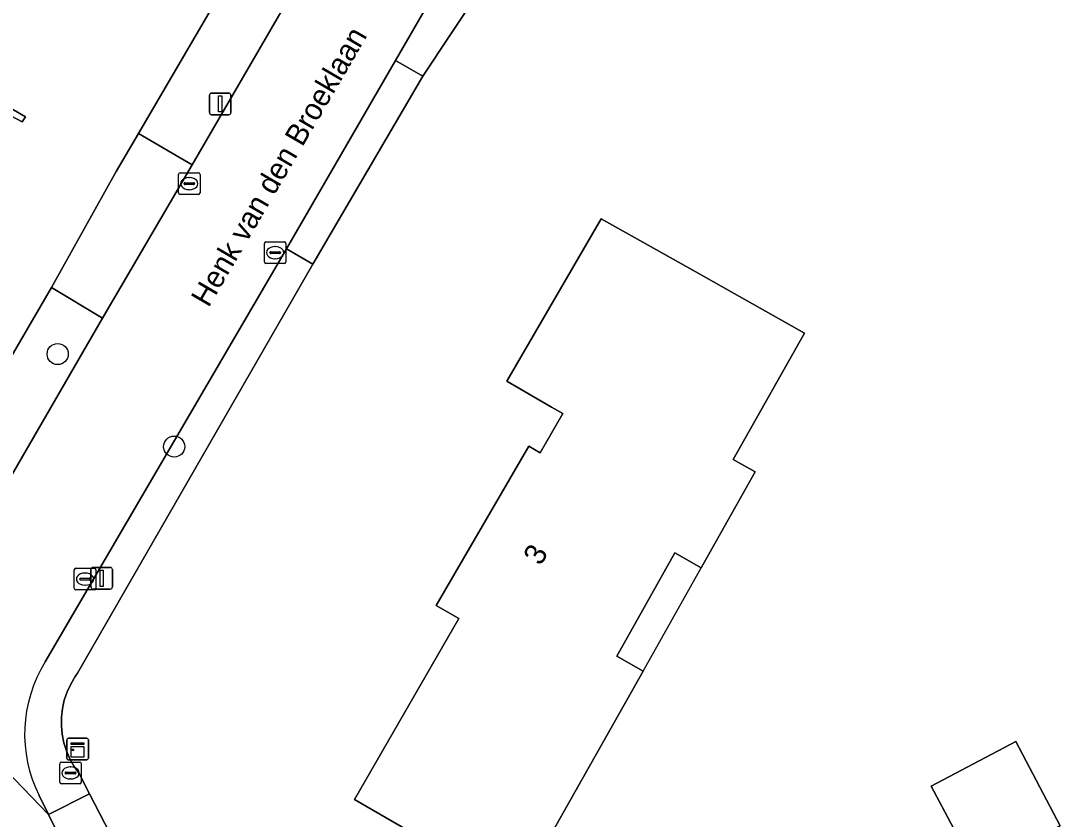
# Model space of a CAD drawing. Extents: x 157320 to 158835, y 386650 to 388491.
# Drawn here: x 158423 to 158471.17, y 387134.85 to 387171.85 of the extents above; entities that cross this region are included whole.
import ezdxf

# ---------------------------------------------------------------- set-up
doc = ezdxf.new("R2010")
doc.units = 0
for name, color, linetype in [('IMGEO_Berm_groen', 7, 'Continuous'), ('IMGEO_Boom', 7, 'Continuous'), ('IMGEO_Brandkraan', 7, 'Continuous'), ('IMGEO_Erf', 7, 'Continuous'), ('IMGEO_Hek', 7, 'Continuous'), ('IMGEO_Kast', 7, 'Continuous'), ('IMGEO_Kolk', 7, 'Continuous'), ('IMGEO_Lichtmast', 7, 'Continuous'), ('IMGEO_Openbare_ruimte_label', 7, 'Continuous'), ('IMGEO_Pand', 7, 'Continuous'), ('IMGEO_Pand_nummerreeks', 7, 'Continuous'), ('IMGEO_Pand_overbouw', 7, 'Continuous'), ('IMGEO_Rijbaan_lokaal_gesloten', 7, 'Continuous'), ('IMGEO_Voetpad_open', 7, 'Continuous')]:
    doc.layers.add(name, color=color, linetype=linetype)

msp = doc.modelspace()

# ---------------------------------------------------------------- linework, layer by layer
at = {"layer": 'IMGEO_Berm_groen'}
for points in [[(158439.201, 387179.419), (158441.249, 387182.786), (158443.809, 387186.515), (158446.903, 387191.144), (158444.835, 387192.366), (158441.038, 387187.009), (158437.164, 387181.544), (158428.446, 387166.623), (158430.935, 387165.174)], [(158426.189, 387136.025), (158424.279, 387135.071), (158434.698, 387114.214), (158436.029, 387114.392), (158436.354, 387114.475), (158437.2, 387114.714)]]:
    msp.add_lwpolyline(points, close=True, dxfattribs=at)
for points in [[(158444.227, 387176.702), (158440.369, 387170.005), (158441.629, 387169.283), (158455.829, 387190.685)], [(158436.534, 387160.564), (158435.311, 387161.281), (158424.132, 387142.136)], [(158423.844, 387135.942), (158424.279, 387135.071), (158426.189, 387136.025), (158425.701, 387136.969), (158425.469, 387137.295), (158425.273, 387137.643), (158425.114, 387138.01), (158424.995, 387138.392), (158424.916, 387138.783), (158424.878, 387139.181), (158424.882, 387139.581), (158424.928, 387139.978), (158425.015, 387140.369), (158425.143, 387140.748), (158425.309, 387141.111), (158425.512, 387141.455), (158425.626, 387141.617), (158436.534, 387160.564)], [(158420.429, 387147.119), (158426.788, 387158.068), (158424.414, 387159.491), (158417.935, 387148.369), (158415.929, 387147.295), (158413.886, 387147.337), (158406.085, 387151.758)]]:
    msp.add_lwpolyline(points, dxfattribs=at)
msp.add_arc((158429.535, 387138.781), 6.36, 148.1632, 206.5126, dxfattribs=at)
at = {"layer": 'IMGEO_Boom'}
for centre in [(158424.708, 387156.404), (158430.108, 387152.117)]:
    msp.add_circle(centre, 0.489, dxfattribs=at)
at = {"layer": 'IMGEO_Brandkraan'}
for p, q in [((158424.802, 387136.566), (158424.802, 387137.418)), ((158424.877, 387137.492), (158425.729, 387137.492)), ((158425.803, 387137.418), (158425.803, 387136.566)), ((158425.061, 387136.986), (158425.061, 387136.998)), ((158425.499, 387136.949), (158425.101, 387136.949)), ((158425.104, 387137.035), (158425.502, 387137.035)), ((158425.29, 387137.272), (158425.315, 387137.272)), ((158425.545, 387136.998), (158425.545, 387136.986)), ((158425.729, 387136.492), (158424.877, 387136.492)), ((158425.313, 387136.712), (158425.288, 387136.712))]:
    msp.add_line(p, q, dxfattribs=at)
for points in [[(158424.802, 387136.566), (158424.802, 387137.418)], [(158424.877, 387137.492), (158425.729, 387137.492)], [(158425.803, 387137.418), (158425.803, 387136.566)], [(158425.729, 387136.492), (158424.877, 387136.492)]]:
    msp.add_lwpolyline(points, dxfattribs=at)
for centre, radius, start, end in [((158424.879, 387137.416), 0.0765, 91.552, 178.448), ((158424.879, 387137.416), 0.0765, 91.552, 178.448), ((158425.727, 387137.416), 0.0765, 1.552, 88.448), ((158425.727, 387137.416), 0.0765, 1.552, 88.448), ((158425.101, 387136.995), 0.0403, 85.8775, 175.7526), ((158425.098, 387136.985), 0.0366, 178.938, 274.7102), ((158425.502, 387136.992), 0.043, 264.8664, 352.4533), ((158425.506, 387136.997), 0.0386, 1.7309, 96.639), ((158424.879, 387136.568), 0.0765, 181.552, 268.448), ((158424.879, 387136.568), 0.0765, 181.552, 268.448), ((158425.727, 387136.568), 0.0765, 271.552, 358.448), ((158425.727, 387136.568), 0.0765, 271.552, 358.448)]:
    msp.add_arc(centre, radius, start, end, dxfattribs=at)
for centre, major_axis, ratio, start_param, end_param in [((158425.289, 387136.992), (-0.387, 0.002), 0.722429, 4.712389, 7.853982), ((158425.314, 387136.992), (-0.39, 0.002), 0.717154, 1.570796, 4.712389)]:
    msp.add_ellipse(centre, major_axis=major_axis, ratio=ratio, start_param=start_param, end_param=end_param, dxfattribs=at)
at = {"layer": 'IMGEO_Erf'}
for points in [[(158417.935, 387148.369), (158424.414, 387159.491), (158427.422, 387164.87), (158428.446, 387166.623), (158437.164, 387181.544), (158441.038, 387187.009), (158444.835, 387192.366), (158445.62, 387193.82), (158450.501, 387201.364), (158454.067, 387206.217), (158461.527, 387213.927), (158427.418, 387220.789), (158398.75, 387225.065)], [(158455.829, 387190.685), (158441.629, 387169.283), (158436.534, 387160.564), (158425.626, 387141.617), (158425.512, 387141.455), (158425.309, 387141.111), (158425.143, 387140.748), (158425.015, 387140.369), (158424.928, 387139.978), (158424.882, 387139.581), (158424.878, 387139.181), (158424.916, 387138.783), (158424.995, 387138.392), (158425.114, 387138.01), (158425.273, 387137.643), (158425.469, 387137.295), (158425.701, 387136.969), (158426.189, 387136.025), (158437.2, 387114.714)], [(158418.901, 387169.907), (158423.222, 387167.391), (158423.066, 387167.17), (158422.542, 387167.451)]]:
    msp.add_lwpolyline(points, dxfattribs=at)
for points in [[(158451.838, 387141.712), (158448.48, 387135.749), (158446.027, 387131.392), (158438.467, 387135.765), (158443.306, 387144.147), (158442.251, 387144.756), (158446.546, 387152.134), (158447.065, 387151.833), (158448.121, 387153.647), (158447.602, 387153.948), (158445.532, 387155.153), (158449.899, 387162.678), (158454.256, 387160.225), (158459.316, 387157.375), (158456.02, 387151.521), (158457.038, 387150.948), (158454.536, 387146.504), (158453.316, 387147.19), (158450.619, 387142.397)], [(158471.174, 387134.546), (158467.263, 387132.48), (158465.2, 387136.385), (158469.11, 387138.451)]]:
    msp.add_lwpolyline(points, close=True, dxfattribs=at)
at = {"layer": 'IMGEO_Hek'}
msp.add_lwpolyline([(158436.534, 387160.564), (158425.626, 387141.617)], dxfattribs=at)
at = {"layer": 'IMGEO_Kast'}
for p, q in [((158425.131, 387137.675), (158425.131, 387138.516)), ((158425.131, 387138.516), (158425.131, 387137.675)), ((158425.206, 387138.6), (158426.047, 387138.6)), ((158426.047, 387138.6), (158425.206, 387138.6)), ((158426.131, 387138.525), (158426.131, 387137.684)), ((158426.131, 387137.684), (158426.131, 387138.525)), ((158426.056, 387137.6), (158425.215, 387137.6)), ((158425.215, 387137.6), (158426.056, 387137.6))]:
    msp.add_line(p, q, dxfattribs=at)
for points in [[(158425.326, 387138.39), (158425.926, 387138.39), (158425.926, 387138.305), (158425.326, 387138.305), (158425.326, 387138.39)], [(158425.326, 387138.215), (158425.926, 387138.215), (158425.926, 387137.726), (158425.326, 387137.726), (158425.326, 387138.215)]]:
    msp.add_lwpolyline(points, dxfattribs=at)
msp.add_circle((158425.41, 387138.064), 0.0377, dxfattribs=at)
for centre, start, end in [((158425.209, 387138.522), 92.4484, 184.2845), ((158425.209, 387138.522), 92.4484, 184.2845), ((158426.053, 387138.522), 2.4484, 94.2845), ((158426.053, 387138.522), 2.4484, 94.2845), ((158425.209, 387137.678), 182.4484, 274.2845), ((158425.209, 387137.678), 182.4484, 274.2845), ((158426.053, 387137.678), 272.4484, 4.2845), ((158426.053, 387137.678), 272.4484, 4.2845)]:
    msp.add_arc(centre, 0.0779, start, end, dxfattribs=at)
at = {"layer": 'IMGEO_Kolk'}
for p, q in [((158430.303, 387163.877), (158430.303, 387164.729)), ((158430.378, 387164.803), (158431.23, 387164.803)), ((158430.605, 387164.346), (158431.003, 387164.346)), ((158430.791, 387164.583), (158430.816, 387164.583)), ((158431.304, 387164.729), (158431.304, 387163.877)), ((158430.562, 387164.297), (158430.562, 387164.309)), ((158431, 387164.26), (158430.602, 387164.26)), ((158430.814, 387164.023), (158430.789, 387164.023)), ((158431.046, 387164.309), (158431.046, 387164.297)), ((158431.23, 387163.803), (158430.378, 387163.803)), ((158434.286, 387160.678), (158434.286, 387161.53)), ((158434.361, 387161.604), (158435.213, 387161.604)), ((158435.287, 387161.53), (158435.287, 387160.678)), ((158434.545, 387161.098), (158434.545, 387161.11)), ((158434.983, 387161.061), (158434.585, 387161.061)), ((158434.588, 387161.147), (158434.986, 387161.147)), ((158434.774, 387161.384), (158434.799, 387161.384)), ((158435.029, 387161.11), (158435.029, 387161.098)), ((158435.213, 387160.604), (158434.361, 387160.604)), ((158434.797, 387160.824), (158434.772, 387160.824)), ((158425.473, 387145.549), (158425.473, 387146.401)), ((158425.548, 387146.475), (158426.4, 387146.475)), ((158425.961, 387146.255), (158425.986, 387146.255)), ((158426.474, 387146.401), (158426.474, 387145.549)), ((158425.732, 387145.969), (158425.732, 387145.981)), ((158426.17, 387145.932), (158425.772, 387145.932)), ((158425.775, 387146.018), (158426.173, 387146.018)), ((158425.984, 387145.695), (158425.959, 387145.695)), ((158426.216, 387145.981), (158426.216, 387145.969)), ((158426.4, 387145.475), (158425.548, 387145.475))]:
    msp.add_line(p, q, dxfattribs=at)
for points in [[(158430.303, 387163.877), (158430.303, 387164.729)], [(158430.378, 387164.803), (158431.23, 387164.803)], [(158431.304, 387164.729), (158431.304, 387163.877)], [(158431.23, 387163.803), (158430.378, 387163.803)], [(158434.286, 387160.678), (158434.286, 387161.53)], [(158434.361, 387161.604), (158435.213, 387161.604)], [(158435.287, 387161.53), (158435.287, 387160.678)], [(158435.213, 387160.604), (158434.361, 387160.604)], [(158425.473, 387145.549), (158425.473, 387146.401)], [(158425.548, 387146.475), (158426.4, 387146.475)], [(158426.474, 387146.401), (158426.474, 387145.549)], [(158426.4, 387145.475), (158425.548, 387145.475)]]:
    msp.add_lwpolyline(points, dxfattribs=at)
for centre, radius, start, end in [((158430.38, 387164.727), 0.0765, 91.552, 178.448), ((158430.38, 387164.727), 0.0765, 91.552, 178.448), ((158430.602, 387164.306), 0.0403, 85.8775, 175.7526), ((158431.007, 387164.308), 0.0386, 1.7309, 96.639), ((158431.228, 387164.727), 0.0765, 1.552, 88.448), ((158431.228, 387164.727), 0.0765, 1.552, 88.448), ((158430.38, 387163.879), 0.0765, 181.552, 268.448), ((158430.38, 387163.879), 0.0765, 181.552, 268.448), ((158430.599, 387164.296), 0.0366, 178.938, 274.7102), ((158431.003, 387164.303), 0.043, 264.8664, 352.4533), ((158431.228, 387163.879), 0.0765, 271.552, 358.448), ((158431.228, 387163.879), 0.0765, 271.552, 358.448), ((158434.363, 387161.528), 0.0765, 91.552, 178.448), ((158434.363, 387161.528), 0.0765, 91.552, 178.448), ((158435.211, 387161.528), 0.0765, 1.552, 88.448), ((158435.211, 387161.528), 0.0765, 1.552, 88.448), ((158434.585, 387161.107), 0.0403, 85.8775, 175.7526), ((158434.582, 387161.097), 0.0366, 178.938, 274.7102), ((158434.986, 387161.104), 0.043, 264.8664, 352.4533), ((158434.99, 387161.109), 0.0386, 1.7309, 96.639), ((158434.363, 387160.68), 0.0765, 181.552, 268.448), ((158434.363, 387160.68), 0.0765, 181.552, 268.448), ((158435.211, 387160.68), 0.0765, 271.552, 358.448), ((158435.211, 387160.68), 0.0765, 271.552, 358.448), ((158425.55, 387146.399), 0.0765, 91.552, 178.448), ((158425.55, 387146.399), 0.0765, 91.552, 178.448), ((158426.398, 387146.399), 0.0765, 1.552, 88.448), ((158426.398, 387146.399), 0.0765, 1.552, 88.448), ((158425.772, 387145.978), 0.0403, 85.8775, 175.7526), ((158425.769, 387145.968), 0.0366, 178.938, 274.7102), ((158426.173, 387145.975), 0.043, 264.8664, 352.4533), ((158426.177, 387145.98), 0.0386, 1.7309, 96.639), ((158425.55, 387145.551), 0.0765, 181.552, 268.448), ((158425.55, 387145.551), 0.0765, 181.552, 268.448), ((158426.398, 387145.551), 0.0765, 271.552, 358.448), ((158426.398, 387145.551), 0.0765, 271.552, 358.448)]:
    msp.add_arc(centre, radius, start, end, dxfattribs=at)
for centre, major_axis, ratio, start_param, end_param in [((158430.79, 387164.303), (-0.387, 0.002), 0.722429, 4.712389, 7.853982), ((158430.815, 387164.303), (-0.39, 0.002), 0.717154, 1.570796, 4.712389), ((158434.773, 387161.104), (-0.387, 0.002), 0.722429, 4.712389, 7.853982), ((158434.798, 387161.104), (-0.39, 0.002), 0.717154, 1.570796, 4.712389), ((158425.96, 387145.975), (-0.387, 0.002), 0.722429, 4.712389, 7.853982), ((158425.985, 387145.975), (-0.39, 0.002), 0.717154, 1.570796, 4.712389)]:
    msp.add_ellipse(centre, major_axis=major_axis, ratio=ratio, start_param=start_param, end_param=end_param, dxfattribs=at)
at = {"layer": 'IMGEO_Lichtmast'}
for p, q in [((158431.743, 387167.598), (158431.743, 387168.398)), ((158431.743, 387168.398), (158431.743, 387167.598)), ((158431.843, 387168.498), (158432.633, 387168.498)), ((158432.633, 387168.498), (158431.843, 387168.498)), ((158432.733, 387168.398), (158432.733, 387167.598)), ((158432.733, 387167.598), (158432.733, 387168.398)), ((158432.633, 387167.498), (158431.843, 387167.498)), ((158431.843, 387167.498), (158432.633, 387167.498)), ((158426.351, 387146.514), (158427.141, 387146.514)), ((158427.141, 387146.514), (158426.351, 387146.514)), ((158426.251, 387145.614), (158426.251, 387146.414)), ((158426.251, 387146.414), (158426.251, 387145.614)), ((158427.241, 387146.414), (158427.241, 387145.614)), ((158427.241, 387145.614), (158427.241, 387146.414)), ((158427.141, 387145.514), (158426.351, 387145.514)), ((158426.351, 387145.514), (158427.141, 387145.514))]:
    msp.add_line(p, q, dxfattribs=at)
for points in [[(158432.163, 387168.373), (158432.313, 387168.373), (158432.313, 387167.623), (158432.163, 387167.623), (158432.163, 387168.373)], [(158426.671, 387146.389), (158426.821, 387146.389), (158426.821, 387145.639), (158426.671, 387145.639), (158426.671, 387146.389)]]:
    msp.add_lwpolyline(points, dxfattribs=at)
for centre, start, end in [((158431.843, 387168.398), 90, 180), ((158431.843, 387168.398), 90, 180), ((158432.633, 387168.398), 0, 90), ((158432.633, 387168.398), 360, 90), ((158431.843, 387167.598), 180, 270), ((158431.843, 387167.598), 180, 270), ((158432.633, 387167.598), 270, 0), ((158432.633, 387167.598), 270, 0), ((158426.351, 387146.414), 90, 180), ((158426.351, 387146.414), 90, 180), ((158427.141, 387146.414), 0, 90), ((158427.141, 387146.414), 360, 90), ((158426.351, 387145.614), 180, 270), ((158426.351, 387145.614), 180, 270), ((158427.141, 387145.614), 270, 0), ((158427.141, 387145.614), 270, 0)]:
    msp.add_arc(centre, 0.1, start, end, dxfattribs=at)
at = {"layer": 'IMGEO_Pand'}
msp.add_lwpolyline([(158422.542, 387167.451), (158423.066, 387167.17), (158423.222, 387167.391), (158418.901, 387169.907)], dxfattribs=at)
for points in [[(158457.038, 387150.948), (158456.02, 387151.521), (158459.316, 387157.375), (158454.256, 387160.225), (158449.899, 387162.678), (158445.532, 387155.153), (158447.602, 387153.948), (158448.121, 387153.647), (158447.065, 387151.833), (158446.546, 387152.134), (158442.251, 387144.756), (158443.306, 387144.147), (158438.467, 387135.765), (158446.027, 387131.392), (158448.48, 387135.749), (158451.838, 387141.712), (158450.619, 387142.397), (158453.316, 387147.19), (158454.536, 387146.504)], [(158471.174, 387134.546), (158469.11, 387138.451), (158465.2, 387136.385), (158467.263, 387132.48)]]:
    msp.add_lwpolyline(points, close=True, dxfattribs=at)
at = {"layer": 'IMGEO_Pand_overbouw'}
msp.add_lwpolyline([(158454.536, 387146.504), (158453.316, 387147.19), (158450.619, 387142.397), (158451.838, 387141.712)], close=True, dxfattribs=at)
at = {"layer": 'IMGEO_Rijbaan_lokaal_gesloten'}
for points in [[(158465.879, 387214.758), (158463.694, 387212.46), (158456.939, 387204.464), (158453.222, 387199.805), (158450.454, 387196.074), (158447.826, 387192.483), (158446.903, 387191.144), (158443.809, 387186.515), (158441.249, 387182.786), (158439.201, 387179.419), (158430.935, 387165.174), (158429.925, 387163.433), (158426.788, 387158.068), (158420.429, 387147.119)], [(158447.864, 387087.844), (158446.823, 387089.94), (158438.351, 387106.901), (158434.698, 387114.214), (158424.279, 387135.071), (158419.156, 387140.381), (158412.255, 387144.966), (158404.697, 387149.361), (158403.676, 387149.943), (158369.214, 387169.995), (158355.916, 387177.697), (158342.509, 387185.483), (158337.433, 387188.422), (158322.315, 387197.205)], [(158440.369, 387170.005), (158444.227, 387176.702)], [(158424.132, 387142.136), (158435.311, 387161.281), (158440.369, 387170.005)], [(158412.255, 387144.966), (158419.156, 387140.381), (158424.279, 387135.071), (158423.844, 387135.942)]]:
    msp.add_lwpolyline(points, dxfattribs=at)
msp.add_arc((158429.535, 387138.781), 6.36, 148.1632, 206.5126, dxfattribs=at)
at = {"layer": 'IMGEO_Voetpad_open'}
for points in [[(158435.311, 387161.281), (158436.534, 387160.564), (158441.629, 387169.283), (158440.369, 387170.005)], [(158427.422, 387164.87), (158424.414, 387159.491), (158426.788, 387158.068), (158429.925, 387163.433), (158430.935, 387165.174), (158428.446, 387166.623)]]:
    msp.add_lwpolyline(points, close=True, dxfattribs=at)

# ---------------------------------------------------------------- texts
at = {"layer": 'IMGEO_Openbare_ruimte_label'}
msp.add_text('Henk van den Broeklaan', height=1, rotation=59.7436, dxfattribs=at).set_placement((158431.7, 387158.523))
at = {"layer": 'IMGEO_Pand_nummerreeks'}
msp.add_text('3', height=1, rotation=59.7939, dxfattribs=at).set_placement((158447.094, 387146.556))

doc.saveas('drawing.dxf')
